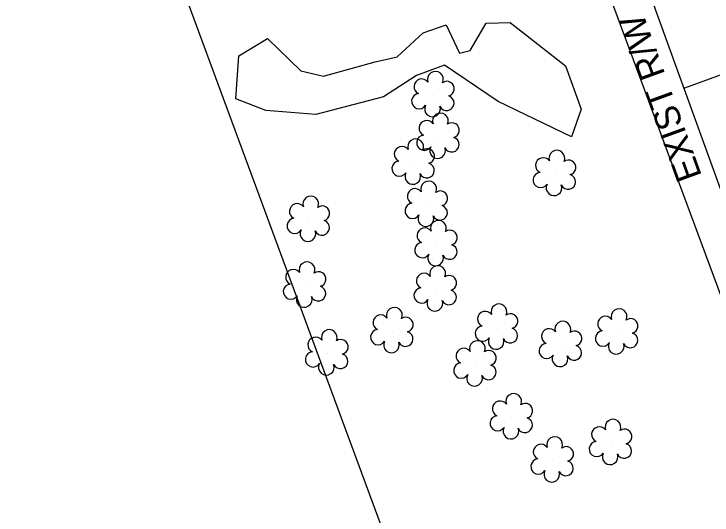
# Model space of a CAD drawing. Extents: x 3040896 to 3051146, y 687568 to 732976.
# Drawn here: x 3041975.1 to 3042062.8, y 729478.7 to 729541.6 of the extents above; entities that cross this region are included whole.
import ezdxf

# ---------------------------------------------------------------- set-up
doc = ezdxf.new("R2010")
doc.units = 0
for name, color, linetype in [('Exist Right of Way Easement Line', 7, 'Continuous'), ('Exist Right of Way Line', 7, 'Continuous'), ('Exist Right of Way Line Text', 7, 'Continuous'), ('Exist Right of Way Width CELL', 7, 'Continuous'), ('Exist Vegetation Hedge Row', 7, 'Continuous'), ('Exist Vegetation Shrub CELL', 7, 'Continuous')]:
    doc.layers.add(name, color=color, linetype=linetype)

msp = doc.modelspace()

# ---------------------------------------------------------------- linework, layer by layer
at = {"layer": 'Exist Right of Way Easement Line'}
for p, q in [((3042106.103, 729392.013), (3042002.304, 729672.964)), ((3042059.149, 729374.825), (3041955.392, 729655.664))]:
    msp.add_line(p, q, dxfattribs=at)
at = {"layer": 'Exist Right of Way Line'}
msp.add_line((3042800.807, 727484.572), (3041210.513, 731876.087), dxfattribs=at)
at = {"layer": 'Exist Right of Way Width CELL'}
msp.add_line((3042059.252, 729532.339), (3042106.306, 729549.379), dxfattribs=at)
at = {"layer": 'Exist Vegetation Hedge Row'}
msp.add_lwpolyline([(3042006.961, 729538.549), (3042011.166, 729534.487), (3042014.009, 729533.825), (3042020.47, 729535.624), (3042023.248, 729536.258), (3042026.514, 729539.286), (3042029.412, 729540.271), (3042031.07, 729536.724), (3042032.419, 729537.032), (3042034.416, 729540.48), (3042037.442, 729540.569), (3042044.38, 729535.142), (3042046.34, 729529.697), (3042045.154, 729526.21), (3042035.93, 729530.637), (3042029.175, 729535.227), (3042025.692, 729533.931), (3042021.528, 729531.222), (3042013.029, 729529.028), (3042006.757, 729529.54), (3042002.969, 729530.966), (3042003.372, 729536.364), (3042006.961, 729538.549)], dxfattribs=at)
msp.add_lwpolyline([(3042006.961, 729538.549), (3042011.166, 729534.487), (3042014.009, 729533.825), (3042020.47, 729535.624), (3042023.248, 729536.258), (3042026.514, 729539.286), (3042029.412, 729540.271), (3042031.07, 729536.724), (3042032.419, 729537.032), (3042034.416, 729540.48), (3042037.442, 729540.569), (3042044.38, 729535.142), (3042046.34, 729529.697), (3042045.154, 729526.21), (3042035.93, 729530.637), (3042029.175, 729535.227), (3042025.692, 729533.931), (3042021.528, 729531.222), (3042013.029, 729529.028), (3042006.757, 729529.54), (3042002.969, 729530.966), (3042003.372, 729536.364), (3042006.961, 729538.549)], dxfattribs=at)
at = {"layer": 'Exist Vegetation Shrub CELL'}
for p, q in [((3042027.811, 729531.389), (3042027.811, 729531.389)), ((3042027.811, 729531.389), (3042027.811, 729531.389)), ((3042028.447, 729526.172), (3042028.447, 729526.172)), ((3042028.447, 729526.172), (3042028.447, 729526.172)), ((3042025.337, 729522.92), (3042025.337, 729522.92)), ((3042025.337, 729522.92), (3042025.337, 729522.92)), ((3042043.072, 729521.498), (3042043.072, 729521.498)), ((3042043.072, 729521.498), (3042043.072, 729521.498)), ((3042026.977, 729517.625), (3042026.977, 729517.625)), ((3042026.977, 729517.625), (3042026.977, 729517.625)), ((3042012.169, 729515.74), (3042012.169, 729515.74)), ((3042012.169, 729515.74), (3042012.169, 729515.74)), ((3042028.195, 729512.695), (3042028.195, 729512.695)), ((3042028.195, 729512.695), (3042028.195, 729512.695)), ((3042011.696, 729507.481), (3042011.696, 729507.481)), ((3042011.696, 729507.481), (3042011.696, 729507.481)), ((3042028.107, 729507.004), (3042028.107, 729507.004)), ((3042028.107, 729507.004), (3042028.107, 729507.004)), ((3042035.795, 729502.211), (3042035.795, 729502.211)), ((3042035.795, 729502.211), (3042035.795, 729502.211)), ((3042022.66, 729501.771), (3042022.66, 729501.771)), ((3042022.66, 729501.771), (3042022.66, 729501.771)), ((3042050.88, 729501.601), (3042050.88, 729501.601)), ((3042050.88, 729501.601), (3042050.88, 729501.601)), ((3042043.826, 729500.037), (3042043.826, 729500.037)), ((3042043.826, 729500.037), (3042043.826, 729500.037)), ((3042014.484, 729498.98), (3042014.484, 729498.98)), ((3042014.484, 729498.98), (3042014.484, 729498.98)), ((3042033.091, 729497.588), (3042033.091, 729497.588)), ((3042033.091, 729497.588), (3042033.091, 729497.588)), ((3042037.655, 729490.956), (3042037.655, 729490.956)), ((3042037.655, 729490.956), (3042037.655, 729490.956)), ((3042050.117, 729487.729), (3042050.117, 729487.729)), ((3042050.117, 729487.729), (3042050.117, 729487.729)), ((3042042.791, 729485.534), (3042042.791, 729485.534)), ((3042042.791, 729485.534), (3042042.791, 729485.534))]:
    msp.add_line(p, q, dxfattribs=at)
for centre, radius, start, end in [((3042028.04, 729533.43), 0.99, 334.83907, 200.47174), ((3042028.04, 729533.43), 0.99, 334.83907, 200.47174), ((3042026.328, 729532.516), 0.968, 35.89076, 245.42165), ((3042026.328, 729532.516), 0.968, 35.89076, 245.42165), ((3042029.483, 729532.258), 0.929, 284.45672, 126.08612), ((3042029.483, 729532.258), 0.929, 284.45672, 126.08612), ((3042026.011, 729530.685), 0.955, 95.10992, 327.95341), ((3042026.011, 729530.685), 0.955, 95.10992, 327.95341), ((3042029.448, 729530.46), 0.937, 204.99133, 73.46012), ((3042029.448, 729530.46), 0.937, 204.99133, 73.46012), ((3042027.683, 729529.705), 0.984, 151.27966, 21.38702), ((3042027.683, 729529.705), 0.984, 151.27966, 21.38702), ((3042028.676, 729528.213), 0.99, 334.83907, 200.47174), ((3042028.676, 729528.213), 0.99, 334.83907, 200.47174), ((3042026.964, 729527.299), 0.968, 35.89076, 245.42165), ((3042026.964, 729527.299), 0.968, 35.89076, 245.42165), ((3042030.119, 729527.041), 0.929, 284.45672, 126.08612), ((3042030.119, 729527.041), 0.929, 284.45672, 126.08612), ((3042025.566, 729524.961), 0.99, 334.83907, 200.47174), ((3042025.566, 729524.961), 0.99, 334.83907, 200.47174), ((3042026.647, 729525.468), 0.955, 95.10992, 327.95341), ((3042026.647, 729525.468), 0.955, 95.10992, 327.95341), ((3042030.084, 729525.243), 0.937, 204.99133, 73.46012), ((3042030.084, 729525.243), 0.937, 204.99133, 73.46012), ((3042023.854, 729524.047), 0.968, 35.89076, 245.42165), ((3042023.854, 729524.047), 0.968, 35.89076, 245.42165), ((3042028.318, 729524.489), 0.984, 151.27966, 21.38702), ((3042028.318, 729524.489), 0.984, 151.27966, 21.38702), ((3042027.009, 729523.789), 0.929, 284.45672, 126.08612), ((3042027.009, 729523.789), 0.929, 284.45672, 126.08612), ((3042043.301, 729523.539), 0.99, 334.83907, 200.47174), ((3042043.301, 729523.539), 0.99, 334.83907, 200.47174), ((3042023.537, 729522.216), 0.955, 95.10992, 327.95341), ((3042023.537, 729522.216), 0.955, 95.10992, 327.95341), ((3042041.59, 729522.625), 0.968, 35.89076, 245.42165), ((3042041.59, 729522.625), 0.968, 35.89076, 245.42165), ((3042044.744, 729522.367), 0.929, 284.45672, 126.08612), ((3042044.744, 729522.367), 0.929, 284.45672, 126.08612), ((3042026.974, 729521.991), 0.937, 204.99133, 73.46012), ((3042026.974, 729521.991), 0.937, 204.99133, 73.46012), ((3042025.209, 729521.237), 0.984, 151.27966, 21.38702), ((3042025.209, 729521.237), 0.984, 151.27966, 21.38702), ((3042041.272, 729520.794), 0.955, 95.10992, 327.95341), ((3042041.272, 729520.794), 0.955, 95.10992, 327.95341), ((3042044.709, 729520.569), 0.937, 204.99133, 73.46012), ((3042044.709, 729520.569), 0.937, 204.99133, 73.46012), ((3042027.206, 729519.665), 0.99, 334.83907, 200.47174), ((3042027.206, 729519.665), 0.99, 334.83907, 200.47174), ((3042025.494, 729518.751), 0.968, 35.89076, 245.42165), ((3042025.494, 729518.751), 0.968, 35.89076, 245.42165), ((3042042.944, 729519.814), 0.984, 151.27966, 21.38702), ((3042042.944, 729519.814), 0.984, 151.27966, 21.38702), ((3042012.398, 729517.78), 0.99, 334.83907, 200.47174), ((3042012.398, 729517.78), 0.99, 334.83907, 200.47174), ((3042028.649, 729518.493), 0.929, 284.45672, 126.08612), ((3042028.649, 729518.493), 0.929, 284.45672, 126.08612), ((3042010.686, 729516.866), 0.968, 35.89076, 245.42165), ((3042010.686, 729516.866), 0.968, 35.89076, 245.42165), ((3042025.177, 729516.92), 0.955, 95.10992, 327.95341), ((3042025.177, 729516.92), 0.955, 95.10992, 327.95341), ((3042013.841, 729516.609), 0.929, 284.45672, 126.08612), ((3042013.841, 729516.609), 0.929, 284.45672, 126.08612), ((3042028.614, 729516.696), 0.937, 204.99133, 73.46012), ((3042028.614, 729516.696), 0.937, 204.99133, 73.46012), ((3042026.849, 729515.941), 0.984, 151.27966, 21.38702), ((3042026.849, 729515.941), 0.984, 151.27966, 21.38702), ((3042010.369, 729515.035), 0.955, 95.10992, 327.95341), ((3042010.369, 729515.035), 0.955, 95.10992, 327.95341), ((3042013.806, 729514.811), 0.937, 204.99133, 73.46012), ((3042013.806, 729514.811), 0.937, 204.99133, 73.46012), ((3042028.423, 729514.735), 0.99, 334.83907, 200.47174), ((3042028.423, 729514.735), 0.99, 334.83907, 200.47174), ((3042012.041, 729514.056), 0.984, 151.27966, 21.38702), ((3042012.041, 729514.056), 0.984, 151.27966, 21.38702), ((3042026.712, 729513.821), 0.968, 35.89076, 245.42165), ((3042026.712, 729513.821), 0.968, 35.89076, 245.42165), ((3042029.867, 729513.564), 0.929, 284.45672, 126.08612), ((3042029.867, 729513.564), 0.929, 284.45672, 126.08612), ((3042026.394, 729511.99), 0.955, 95.10992, 327.95341), ((3042026.394, 729511.99), 0.955, 95.10992, 327.95341), ((3042029.832, 729511.766), 0.937, 204.99133, 73.46012), ((3042029.832, 729511.766), 0.937, 204.99133, 73.46012), ((3042028.066, 729511.011), 0.984, 151.27966, 21.38702), ((3042028.066, 729511.011), 0.984, 151.27966, 21.38702), ((3042011.925, 729509.521), 0.99, 334.83907, 200.47174), ((3042011.925, 729509.521), 0.99, 334.83907, 200.47174), ((3042028.335, 729509.045), 0.99, 334.83907, 200.47174), ((3042028.335, 729509.045), 0.99, 334.83907, 200.47174), ((3042010.214, 729508.608), 0.968, 35.89076, 245.42165), ((3042010.214, 729508.608), 0.968, 35.89076, 245.42165), ((3042013.368, 729508.35), 0.929, 284.45672, 126.08612), ((3042013.368, 729508.35), 0.929, 284.45672, 126.08612), ((3042026.624, 729508.131), 0.968, 35.89076, 245.42165), ((3042026.624, 729508.131), 0.968, 35.89076, 245.42165), ((3042029.779, 729507.873), 0.929, 284.45672, 126.08612), ((3042029.779, 729507.873), 0.929, 284.45672, 126.08612), ((3042009.896, 729506.777), 0.955, 95.10992, 327.95341), ((3042009.896, 729506.777), 0.955, 95.10992, 327.95341), ((3042013.333, 729506.552), 0.937, 204.99133, 73.46012), ((3042013.333, 729506.552), 0.937, 204.99133, 73.46012), ((3042026.306, 729506.3), 0.955, 95.10992, 327.95341), ((3042026.306, 729506.3), 0.955, 95.10992, 327.95341), ((3042029.744, 729506.075), 0.937, 204.99133, 73.46012), ((3042029.744, 729506.075), 0.937, 204.99133, 73.46012), ((3042011.568, 729505.797), 0.984, 151.27966, 21.38702), ((3042011.568, 729505.797), 0.984, 151.27966, 21.38702), ((3042027.978, 729505.321), 0.984, 151.27966, 21.38702), ((3042027.978, 729505.321), 0.984, 151.27966, 21.38702), ((3042022.889, 729503.811), 0.99, 334.83907, 200.47174), ((3042022.889, 729503.811), 0.99, 334.83907, 200.47174), ((3042036.024, 729504.251), 0.99, 334.83907, 200.47174), ((3042036.024, 729504.251), 0.99, 334.83907, 200.47174), ((3042051.109, 729503.642), 0.99, 334.83907, 200.47174), ((3042051.109, 729503.642), 0.99, 334.83907, 200.47174), ((3042021.177, 729502.898), 0.968, 35.89076, 245.42165), ((3042021.177, 729502.898), 0.968, 35.89076, 245.42165), ((3042034.312, 729503.338), 0.968, 35.89076, 245.42165), ((3042034.312, 729503.338), 0.968, 35.89076, 245.42165), ((3042037.467, 729503.08), 0.929, 284.45672, 126.08612), ((3042037.467, 729503.08), 0.929, 284.45672, 126.08612), ((3042024.332, 729502.64), 0.929, 284.45672, 126.08612), ((3042024.332, 729502.64), 0.929, 284.45672, 126.08612), ((3042044.054, 729502.078), 0.99, 334.83907, 200.47174), ((3042044.054, 729502.078), 0.99, 334.83907, 200.47174), ((3042049.397, 729502.728), 0.968, 35.89076, 245.42165), ((3042049.397, 729502.728), 0.968, 35.89076, 245.42165), ((3042052.552, 729502.47), 0.929, 284.45672, 126.08612), ((3042052.552, 729502.47), 0.929, 284.45672, 126.08612), ((3042014.713, 729501.021), 0.99, 334.83907, 200.47174), ((3042014.713, 729501.021), 0.99, 334.83907, 200.47174), ((3042020.86, 729501.066), 0.955, 95.10992, 327.95341), ((3042020.86, 729501.066), 0.955, 95.10992, 327.95341), ((3042033.995, 729501.506), 0.955, 95.10992, 327.95341), ((3042033.995, 729501.506), 0.955, 95.10992, 327.95341), ((3042037.432, 729501.282), 0.937, 204.99133, 73.46012), ((3042037.432, 729501.282), 0.937, 204.99133, 73.46012), ((3042042.343, 729501.164), 0.968, 35.89076, 245.42165), ((3042042.343, 729501.164), 0.968, 35.89076, 245.42165), ((3042024.297, 729500.842), 0.937, 204.99133, 73.46012), ((3042024.297, 729500.842), 0.937, 204.99133, 73.46012), ((3042045.498, 729500.906), 0.929, 284.45672, 126.08612), ((3042045.498, 729500.906), 0.929, 284.45672, 126.08612), ((3042049.08, 729500.897), 0.955, 95.10992, 327.95341), ((3042049.08, 729500.897), 0.955, 95.10992, 327.95341), ((3042052.517, 729500.672), 0.937, 204.99133, 73.46012), ((3042052.517, 729500.672), 0.937, 204.99133, 73.46012), ((3042013.001, 729500.107), 0.968, 35.89076, 245.42165), ((3042013.001, 729500.107), 0.968, 35.89076, 245.42165), ((3042016.156, 729499.849), 0.929, 284.45672, 126.08612), ((3042016.156, 729499.849), 0.929, 284.45672, 126.08612), ((3042022.532, 729500.087), 0.984, 151.27966, 21.38702), ((3042022.532, 729500.087), 0.984, 151.27966, 21.38702), ((3042033.32, 729499.628), 0.99, 334.83907, 200.47174), ((3042033.32, 729499.628), 0.99, 334.83907, 200.47174), ((3042035.667, 729500.527), 0.984, 151.27966, 21.38702), ((3042035.667, 729500.527), 0.984, 151.27966, 21.38702), ((3042042.025, 729499.333), 0.955, 95.10992, 327.95341), ((3042042.025, 729499.333), 0.955, 95.10992, 327.95341), ((3042050.751, 729499.917), 0.984, 151.27966, 21.38702), ((3042050.751, 729499.917), 0.984, 151.27966, 21.38702), ((3042031.608, 729498.714), 0.968, 35.89076, 245.42165), ((3042031.608, 729498.714), 0.968, 35.89076, 245.42165), ((3042034.763, 729498.456), 0.929, 284.45672, 126.08612), ((3042034.763, 729498.456), 0.929, 284.45672, 126.08612), ((3042045.463, 729499.108), 0.937, 204.99133, 73.46012), ((3042045.463, 729499.108), 0.937, 204.99133, 73.46012), ((3042012.683, 729498.276), 0.955, 95.10992, 327.95341), ((3042012.683, 729498.276), 0.955, 95.10992, 327.95341), ((3042016.121, 729498.051), 0.937, 204.99133, 73.46012), ((3042016.121, 729498.051), 0.937, 204.99133, 73.46012), ((3042043.697, 729498.354), 0.984, 151.27966, 21.38702), ((3042043.697, 729498.354), 0.984, 151.27966, 21.38702), ((3042014.355, 729497.297), 0.984, 151.27966, 21.38702), ((3042014.355, 729497.297), 0.984, 151.27966, 21.38702), ((3042031.29, 729496.883), 0.955, 95.10992, 327.95341), ((3042031.29, 729496.883), 0.955, 95.10992, 327.95341), ((3042034.728, 729496.659), 0.937, 204.99133, 73.46012), ((3042034.728, 729496.659), 0.937, 204.99133, 73.46012), ((3042032.962, 729495.904), 0.984, 151.27966, 21.38702), ((3042032.962, 729495.904), 0.984, 151.27966, 21.38702), ((3042037.884, 729492.997), 0.99, 334.83907, 200.47174), ((3042037.884, 729492.997), 0.99, 334.83907, 200.47174), ((3042036.172, 729492.083), 0.968, 35.89076, 245.42165), ((3042036.172, 729492.083), 0.968, 35.89076, 245.42165), ((3042039.327, 729491.825), 0.929, 284.45672, 126.08612), ((3042039.327, 729491.825), 0.929, 284.45672, 126.08612), ((3042035.855, 729490.252), 0.955, 95.10992, 327.95341), ((3042035.855, 729490.252), 0.955, 95.10992, 327.95341), ((3042039.292, 729490.027), 0.937, 204.99133, 73.46012), ((3042039.292, 729490.027), 0.937, 204.99133, 73.46012), ((3042050.345, 729489.77), 0.99, 334.83907, 200.47174), ((3042050.345, 729489.77), 0.99, 334.83907, 200.47174), ((3042037.527, 729489.272), 0.984, 151.27966, 21.38702), ((3042037.527, 729489.272), 0.984, 151.27966, 21.38702), ((3042048.634, 729488.856), 0.968, 35.89076, 245.42165), ((3042048.634, 729488.856), 0.968, 35.89076, 245.42165), ((3042051.789, 729488.598), 0.929, 284.45672, 126.08612), ((3042051.789, 729488.598), 0.929, 284.45672, 126.08612), ((3042043.019, 729487.574), 0.99, 334.83907, 200.47174), ((3042043.019, 729487.574), 0.99, 334.83907, 200.47174), ((3042048.316, 729487.025), 0.955, 95.10992, 327.95341), ((3042048.316, 729487.025), 0.955, 95.10992, 327.95341), ((3042041.308, 729486.66), 0.968, 35.89076, 245.42165), ((3042041.308, 729486.66), 0.968, 35.89076, 245.42165), ((3042044.463, 729486.403), 0.929, 284.45672, 126.08612), ((3042044.463, 729486.403), 0.929, 284.45672, 126.08612), ((3042051.754, 729486.8), 0.937, 204.99133, 73.46012), ((3042051.754, 729486.8), 0.937, 204.99133, 73.46012), ((3042049.988, 729486.046), 0.984, 151.27966, 21.38702), ((3042049.988, 729486.046), 0.984, 151.27966, 21.38702), ((3042040.99, 729484.829), 0.955, 95.10992, 327.95341), ((3042040.99, 729484.829), 0.955, 95.10992, 327.95341), ((3042044.428, 729484.605), 0.937, 204.99133, 73.46012), ((3042044.428, 729484.605), 0.937, 204.99133, 73.46012), ((3042042.662, 729483.85), 0.984, 151.27966, 21.38702), ((3042042.662, 729483.85), 0.984, 151.27966, 21.38702)]:
    msp.add_arc(centre, radius, start, end, dxfattribs=at)

# ---------------------------------------------------------------- texts
at = {"layer": 'Exist Right of Way Line Text'}
msp.add_text('EXIST R/W', height=3.2, rotation=109.90677, dxfattribs=at).set_placement((3042061.544, 729521.31))

doc.saveas('drawing.dxf')
